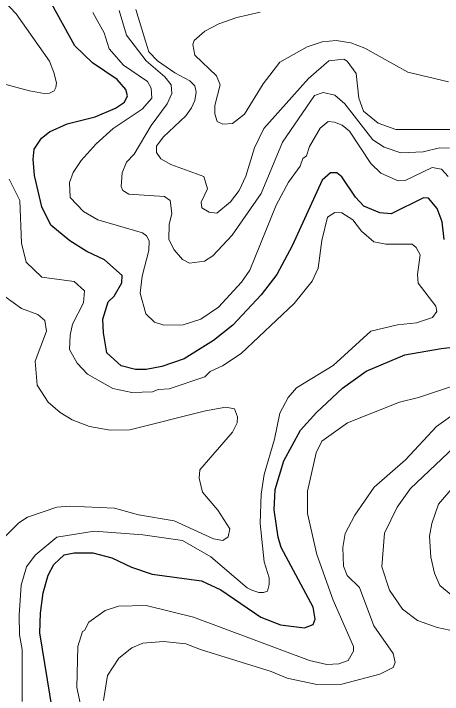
# Model space of a CAD drawing. Extents: x 673.3 to 698.5, y 6984.3 to 7012.3.
# Drawn here: x 676.656 to 677.327, y 7003.132 to 7004.196 of the extents above; entities that cross this region are included whole.
import ezdxf

# ---------------------------------------------------------------- set-up
doc = ezdxf.new("R2010")
doc.units = 0
doc.header["$LTSCALE"] = 0.032
doc.layers.add('1', color=7, linetype='Continuous', lineweight=25)
doc.layers.add('2', color=7, linetype='Continuous', lineweight=13)

msp = doc.modelspace()

# ---------------------------------------------------------------- linework, layer by layer
at = {"layer": '1'}
for points in [[(676.7967, 7003.6967), (676.7959, 7003.7181), (676.8042, 7003.7453), (676.8138, 7003.7544), (676.8256, 7003.7752), (676.8259, 7003.7867), (676.7983, 7003.8112), (676.7709, 7003.8241), (676.7441, 7003.8406), (676.7143, 7003.8652), (676.7002, 7003.8937), (676.6891, 7003.943), (676.6867, 7003.9685), (676.6886, 7003.9841), (676.6998, 7004.0009), (676.7125, 7004.0111), (676.74, 7004.0238), (676.7839, 7004.0345), (676.8159, 7004.0481), (676.8299, 7004.0575), (676.8344, 7004.0672), (676.8319, 7004.077), (676.8184, 7004.0931), (676.7797, 7004.1187), (676.7521, 7004.1457), (676.7162, 7004.2108)], [(677.3301, 7003.8426), (677.3269, 7003.8703), (677.3193, 7003.8912), (677.3054, 7003.9074), (677.2978, 7003.9081), (677.2469, 7003.8831), (677.2295, 7003.8842), (677.2044, 7003.8946), (677.1911, 7003.9087), (677.1701, 7003.9409), (677.1623, 7003.9471), (677.1521, 7003.9472), (677.1392, 7003.9355), (677.0922, 7003.8329), (677.0681, 7003.7879), (677.0439, 7003.7564), (676.9994, 7003.7086), (676.9688, 7003.6851), (676.923, 7003.6563), (676.888, 7003.6442), (676.8639, 7003.6395), (676.8469, 7003.6394), (676.8248, 7003.6453), (676.8023, 7003.6658), (676.7967, 7003.6967)], [(676.7169, 7003.1065), (676.6974, 7003.228), (676.6982, 7003.2585), (676.7025, 7003.2905), (676.7101, 7003.3179), (676.7192, 7003.3346), (676.7353, 7003.3497), (676.7508, 7003.3527), (676.7804, 7003.3527), (676.81, 7003.3453), (676.8409, 7003.3306), (676.8729, 7003.3194), (676.9501, 7003.3094), (676.9805, 7003.2951), (677.0429, 7003.2524), (677.0739, 7003.2403), (677.1113, 7003.2355), (677.1248, 7003.2407), (677.128, 7003.249), (677.1249, 7003.268), (677.075, 7003.3615), (677.0703, 7003.3774), (677.064, 7003.4199), (677.0654, 7003.4517), (677.0791, 7003.497), (677.1054, 7003.5449), (677.1303, 7003.5723), (677.1708, 7003.6104), (677.2082, 7003.6371), (677.2685, 7003.6622), (677.3253, 7003.6726), (677.3742, 7003.6783)]]:
    msp.add_lwpolyline(points, dxfattribs=at)
at = {"layer": '2'}
for points in [[(676.623, 7004.2348), (676.6604, 7004.1957), (676.7125, 7004.1216), (676.7192, 7004.1038), (676.7233, 7004.0874), (676.7224, 7004.0802), (676.7195, 7004.0749), (676.7123, 7004.0717), (676.7043, 7004.071), (676.6813, 7004.075), (676.6384, 7004.0865)], [(677.1193, 7003.9882), (677.1144, 7003.9735), (677.109, 7003.9694), (677.1047, 7003.9576), (677.0864, 7003.9322), (677.0669, 7003.8964), (677.0257, 7003.7947), (677.0131, 7003.7761), (676.9771, 7003.7369), (676.9491, 7003.7184), (676.9218, 7003.7094), (676.8913, 7003.7088), (676.8768, 7003.7133), (676.8631, 7003.7268), (676.8544, 7003.7587), (676.8574, 7003.7855), (676.8676, 7003.8257), (676.8683, 7003.8405), (676.8642, 7003.8483), (676.8577, 7003.8533), (676.7879, 7003.8733), (676.7654, 7003.8863), (676.7446, 7003.9084), (676.7437, 7003.9317), (676.7496, 7003.9475), (676.762, 7003.9662), (676.7855, 7003.9923), (676.8119, 7004.0161), (676.8575, 7004.0464), (676.8724, 7004.0639), (676.8715, 7004.0791), (676.8657, 7004.0897), (676.8282, 7004.1153), (676.8057, 7004.1406), (676.7982, 7004.1657), (676.7801, 7004.1974)], [(676.9313, 7003.8055), (676.9205, 7003.8114), (676.9076, 7003.8265), (676.8993, 7003.843), (676.8999, 7003.8664), (676.9041, 7003.8834), (676.9013, 7003.9037), (676.8925, 7003.9098), (676.8368, 7003.9136), (676.8272, 7003.9194), (676.8243, 7003.9255), (676.826, 7003.9468), (676.833, 7003.9636), (676.8449, 7003.976), (676.8717, 7004.0207), (676.8968, 7004.0547), (676.904, 7004.0708), (676.9027, 7004.0843), (676.8927, 7004.097), (676.8638, 7004.1219), (676.8329, 7004.1622), (676.8214, 7004.2007)], [(676.8474, 7004.2023), (676.8624, 7004.1527), (676.868, 7004.136), (676.8812, 7004.1221), (676.9086, 7004.1032), (676.932, 7004.0908), (676.94, 7004.0829), (676.9418, 7004.0729), (676.94, 7004.0598), (676.9348, 7004.0485), (676.9255, 7004.036), (676.8903, 7004.0025), (676.8799, 7003.9884), (676.8798, 7003.9785), (676.8865, 7003.969), (676.9024, 7003.9599), (676.9539, 7003.9412), (676.9596, 7003.9219), (676.9496, 7003.9011), (676.9507, 7003.8924), (676.9622, 7003.8857), (676.9741, 7003.8838), (676.9959, 7003.9014), (677.0092, 7003.9195)], [(677.0423, 7004.198), (677.0057, 7004.1899), (676.9774, 7004.1799), (676.9557, 7004.1683), (676.9389, 7004.1539), (676.9369, 7004.1478), (676.94, 7004.1307), (676.9737, 7004.0984), (676.9796, 7004.0847), (676.9711, 7004.0521), (676.971, 7004.0394)], [(676.971, 7004.0394), (676.9748, 7004.0273), (676.9839, 7004.023), (676.9987, 7004.0242), (677.0175, 7004.0385), (677.0468, 7004.0859), (677.073, 7004.12), (677.1157, 7004.1441), (677.1391, 7004.1517), (677.1612, 7004.154), (677.184, 7004.15), (677.2058, 7004.1417), (677.273, 7004.1041), (677.337, 7004.0894)], [(677.0092, 7003.9195), (677.0197, 7003.942), (677.0332, 7003.9858), (677.048, 7004.0162), (677.1175, 7004.0946), (677.1495, 7004.1219), (677.173, 7004.1249), (677.1782, 7004.1217), (677.1924, 7004.1024), (677.1966, 7004.0635), (677.2039, 7004.0434), (677.2268, 7004.0246), (677.2543, 7004.0148), (677.3544, 7004.0146)], [(677.3384, 7003.9855), (677.3228, 7003.9863), (677.2973, 7003.9796), (677.2623, 7003.9782), (677.2362, 7003.9873), (677.2182, 7003.9987), (677.1745, 7004.0547), (677.1589, 7004.0685), (677.1409, 7004.0725), (677.127, 7004.0681), (677.077, 7003.9947), (677.0434, 7003.9147), (676.9984, 7003.8493), (676.9682, 7003.8174), (676.9551, 7003.8089), (676.9313, 7003.8055)], [(677.3362, 7003.9412), (677.326, 7003.9529), (677.3112, 7003.9554), (677.269, 7003.9349), (677.258, 7003.9342), (677.231, 7003.9467), (677.2155, 7003.9616), (677.182, 7004.0121), (677.1704, 7004.0213), (677.1584, 7004.0264), (677.1487, 7004.027), (677.1362, 7004.017), (677.1193, 7003.9882)], [(676.6494, 7003.9372), (676.6661, 7003.9038), (676.6684, 7003.8368), (676.676, 7003.8075), (676.7003, 7003.7839), (676.7511, 7003.7769), (676.7671, 7003.7626), (676.7657, 7003.744), (676.7485, 7003.7104), (676.7446, 7003.6934), (676.7438, 7003.6706), (676.7558, 7003.6494), (676.7719, 7003.6324), (676.8116, 7003.6099), (676.8412, 7003.6035), (676.8735, 7003.6044), (676.8826, 7003.6084), (676.8996, 7003.6093), (676.9554, 7003.6283), (676.964, 7003.6362), (676.9831, 7003.645), (677.0123, 7003.6645), (677.0952, 7003.7425), (677.1236, 7003.7776), (677.1331, 7003.7977), (677.1387, 7003.8413), (677.1474, 7003.8777), (677.1591, 7003.8849), (677.1699, 7003.8843), (677.1872, 7003.8735), (677.2008, 7003.8558), (677.2198, 7003.839), (677.2387, 7003.8357), (677.2798, 7003.8357), (677.2863, 7003.8305), (677.2926, 7003.8187), (677.2881, 7003.7881), (677.2892, 7003.7747), (677.317, 7003.7387), (677.3185, 7003.7304), (677.3118, 7003.7206), (677.287, 7003.7127), (677.257, 7003.7093), (677.2155, 7003.6995), (677.1564, 7003.6457), (677.0987, 7003.6108), (677.086, 7003.5956), (677.073, 7003.5715), (677.0647, 7003.5305), (677.0481, 7003.4755), (677.0435, 7003.4445), (677.0419, 7003.3989), (677.0485, 7003.3391), (677.0564, 7003.3139), (677.0564, 7003.3035), (677.0536, 7003.2932), (677.0472, 7003.2907), (677.0398, 7003.2909), (677.0292, 7003.2947), (677.0217, 7003.2981), (676.965, 7003.3465), (676.9208, 7003.3721), (676.8586, 7003.3812), (676.7825, 7003.387), (676.7239, 7003.3772), (676.6897, 7003.3491), (676.6763, 7003.331), (676.668, 7003.3022), (676.6647, 7003.2554), (676.6656, 7003.225), (676.6696, 7003.2018), (676.6697, 7003.1204)], [(676.6394, 7003.3749), (676.6646, 7003.3999), (676.6778, 7003.4088), (676.7241, 7003.4244), (676.7436, 7003.4259), (676.8143, 7003.4228), (676.8517, 7003.4122), (676.9073, 7003.4028), (676.9693, 7003.3746), (676.9836, 7003.3723), (676.992, 7003.378), (676.9945, 7003.3907), (676.9756, 7003.4198), (676.9519, 7003.4478), (676.9466, 7003.4694), (676.9476, 7003.4825), (676.9989, 7003.5414), (677.0059, 7003.5564), (677.0067, 7003.5654), (677.0018, 7003.578), (676.9886, 7003.5807), (676.9566, 7003.5751), (676.8381, 7003.545), (676.8071, 7003.5449), (676.7752, 7003.5506), (676.7481, 7003.561), (676.7289, 7003.5721), (676.7102, 7003.5885), (676.6931, 7003.6152), (676.69, 7003.6527), (676.7079, 7003.6996), (676.705, 7003.7159), (676.694, 7003.7257), (676.6685, 7003.7348), (676.6423, 7003.7537)], [(676.7689, 7003.0794), (676.7552, 7003.1425), (676.7568, 7003.2064), (676.7638, 7003.2298), (676.7674, 7003.2316), (676.774, 7003.2444), (676.7997, 7003.263), (676.8202, 7003.2697), (676.8636, 7003.2706), (676.9378, 7003.2522), (677.1191, 7003.1845), (677.1462, 7003.1785), (677.1651, 7003.1793), (677.1796, 7003.1844), (677.188, 7003.199), (677.1883, 7003.2066), (677.1561, 7003.2788), (677.1309, 7003.3501), (677.116, 7003.4146), (677.116, 7003.4491), (677.1297, 7003.5091), (677.1387, 7003.5276), (677.1786, 7003.5563), (677.2603, 7003.5884), (677.2897, 7003.5957), (677.4134, 7003.6367)], [(676.7967, 7003.1223), (676.8034, 7003.1611), (676.8211, 7003.1881), (676.8412, 7003.2043), (676.8586, 7003.2118), (676.8907, 7003.2143), (676.926, 7003.2109), (676.9488, 7003.2016), (677.0595, 7003.1676), (677.0843, 7003.1569), (677.1309, 7003.147), (677.1699, 7003.1475), (677.2294, 7003.1633), (677.25, 7003.1735), (677.2536, 7003.1813), (677.25, 7003.1957), (677.22, 7003.239), (677.1973, 7003.2989), (677.1783, 7003.3176), (677.1726, 7003.332), (677.1714, 7003.3615), (677.175, 7003.3831), (677.1902, 7003.4116), (677.2206, 7003.4558), (677.2694, 7003.4981), (677.3183, 7003.5502), (677.3601, 7003.5805)], [(677.3457, 7003.5181), (677.2776, 7003.4536), (677.2566, 7003.4243), (677.2366, 7003.3839), (677.2324, 7003.3312), (677.2445, 7003.2947), (677.2647, 7003.265), (677.2883, 7003.2474), (677.3192, 7003.2363), (677.3488, 7003.2297)], [(677.3467, 7003.4589), (677.3212, 7003.4292), (677.3106, 7003.3987), (677.3073, 7003.3791), (677.309, 7003.3459), (677.3147, 7003.3212), (677.3231, 7003.3019), (677.3434, 7003.2851)]]:
    msp.add_lwpolyline(points, dxfattribs=at)

doc.saveas('drawing.dxf')
